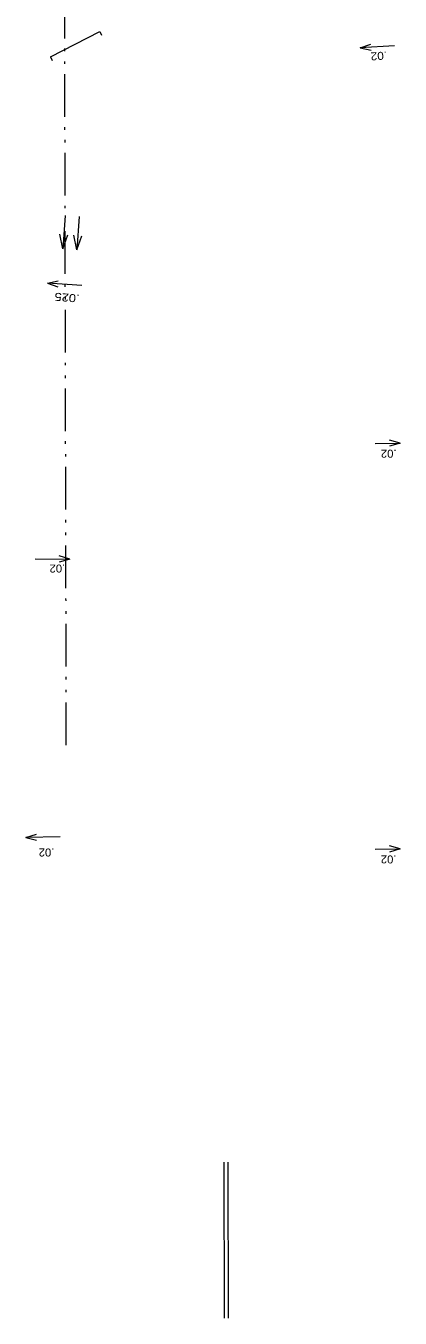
# Model space of a CAD drawing. Extents: x 2356373 to 2371954, y 6966197 to 6989612.
# Drawn here: x 2364221 to 2364502, y 6966197 to 6967166 of the extents above; entities that cross this region are included whole.
import ezdxf

# ---------------------------------------------------------------- set-up
doc = ezdxf.new("R2010")
doc.units = 0
doc.header["$LTSCALE"] = 6.4
doc.linetypes.add('DASH_DOUBLE_DOT', pattern=[9.2, 5, -1.2, 0.3, -1.2, 0.3, -1.2])
for name, color, linetype, lineweight in [('12', 7, 'Continuous', 13), ('15', 7, 'Continuous', 13), ('19', 7, 'Continuous', 13)]:
    doc.layers.add(name, color=color, linetype=linetype, lineweight=lineweight)

msp = doc.modelspace()

# ---------------------------------------------------------------- linework, layer by layer
at = {"layer": '12'}
for p, q in [((2364239.69, 6967142.616), (2364276.632, 6967161.531)), ((2364276.632, 6967161.531), (2364277.998, 6967158.861)), ((2364239.69, 6967142.616), (2364241.056, 6967139.945)), ((2364369.483, 6966313.866), (2364369.704, 6966196.947)), ((2364372.482, 6966313.904), (2364372.703, 6966196.956))]:
    msp.add_line(p, q, dxfattribs=at)
at = {"layer": '15', "linetype": 'DASH_DOUBLE_DOT'}
msp.add_line((2364251.572, 6966626.517), (2364246.452, 6969018.362), dxfattribs=at)
at = {"layer": '19'}
for p, q in [((2364471.734, 6967149.395), (2364479.846, 6967147.581)), ((2364249.055, 6966998.744), (2364246.722, 6967009.576)), ((2364259.465, 6966998.022), (2364257.132, 6967008.854)), ((2364237.366, 6966972.885), (2364245.503, 6966974.586)), ((2364501.632, 6966852.921), (2364493.655, 6966850.593)), ((2364254.142, 6966766.069), (2364246.156, 6966768.377)), ((2364221.277, 6966557.432), (2364229.248, 6966559.791)), ((2364501.577, 6966548.725), (2364493.6, 6966546.397))]:
    msp.add_line(p, q, dxfattribs=at)
for points in [[(2364497.475, 6967150.876), (2364471.734, 6967149.395), (2364479.578, 6967152.127)], [(2364250.682, 6967023.691), (2364249.055, 6966998.744), (2364252.776, 6967009.18)], [(2364261.092, 6967022.97), (2364259.465, 6966998.022), (2364263.186, 6967008.458)], [(2364263.085, 6966971.046), (2364237.366, 6966972.885), (2364245.173, 6966970.045)], [(2364482.883, 6966852.797), (2364501.632, 6966852.921), (2364493.627, 6966855.144)], [(2364228.358, 6966766.168), (2364254.142, 6966766.069), (2364246.145, 6966763.824)], [(2364247.06, 6966557.696), (2364221.277, 6966557.432), (2364229.289, 6966555.238)], [(2364482.828, 6966548.601), (2364501.577, 6966548.725), (2364493.572, 6966550.948)]]:
    msp.add_lwpolyline(points, dxfattribs=at)

# ---------------------------------------------------------------- texts
for s, rotation, width, p in [('.02', 183.728, 1.1, (2364491.635, 6967146.653)), ('.025', 175.239, 1.2, (2364261.716, 6966964.264)), ('.02', 179.84, 1.05, (2364498.943, 6966848.069)), ('.02', 180.416, 1.05, (2364250.713, 6966761.997)), ('.02', 179.997, 1.05, (2364242.639, 6966549.07)), ('.02', 179.84, 1.05, (2364498.888, 6966543.873))]:
    msp.add_text(s, height=6, rotation=rotation, dxfattribs=dict(at, width=width)).set_placement(p)

doc.saveas('drawing.dxf')
